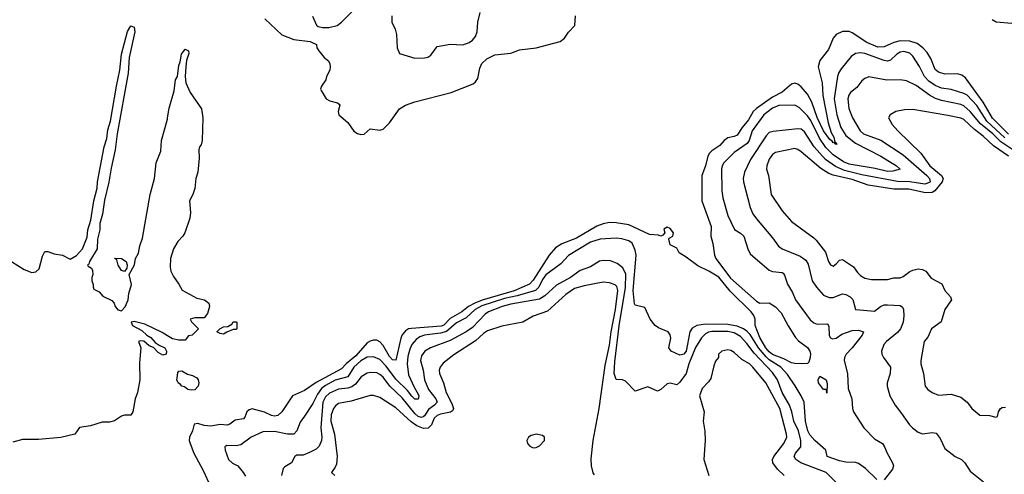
# Model space of a CAD drawing. Header units: inches. Extents: x 1552611 to 1694776, y 811966 to 917215.
# Tile 281 of 549: x 1619073 to 1625243, y 880138 to 882986. Entities that reach past the tile are written whole.
import ezdxf

# ---------------------------------------------------------------- set-up
doc = ezdxf.new("R2010")
doc.units = ezdxf.units.IN
doc.header["$MEASUREMENT"] = 0
doc.layers.add('B6818', color=7, linetype='Continuous')
doc.layers.add('B6828', color=7, linetype='Continuous')

msp = doc.modelspace()

# ---------------------------------------------------------------- linework, layer by layer
at = {"layer": 'B6818', "color": 5, "elevation": 780}
for points in [[(1619022.4, 881470), (1619101.3, 881421.3), (1619150, 881401.1), (1619174.5, 881405.5), (1619194.8, 881425.2), (1619215.8, 881504.2), (1619230, 881534), (1619250, 881534.4), (1619290, 881519.5), (1619341, 881510), (1619390, 881486), (1619430, 881508.6), (1619467.4, 881550), (1619496.2, 881623.8), (1619500.7, 881670), (1619518.4, 881730), (1619536.9, 881850), (1619558, 881930), (1619561.6, 881970), (1619603.1, 882190), (1619618.6, 882241.4), (1619625.2, 882294.8), (1619642.5, 882350), (1619679, 882570), (1619700.9, 882670), (1619711, 882770), (1619748.3, 882911.7), (1619770, 882946.3), (1619790, 882939.6), (1619793.5, 882910), (1619758, 882750), (1619753.4, 882650), (1619683.8, 882270), (1619671.6, 882170), (1619645.2, 882054.8), (1619632.3, 881967.7), (1619604, 881856), (1619592, 881768), (1619575.9, 881710), (1619574.2, 881670), (1619559.6, 881610), (1619557.6, 881550), (1619510.6, 881470), (1619506.2, 881453.8), (1619498, 881450), (1619502, 881442), (1619522, 881430), (1619530, 881414), (1619531, 881389), (1619524.7, 881370), (1619524.7, 881350), (1619532.7, 881327.3), (1619532.7, 881312.7), (1619538, 881298), (1619570, 881282), (1619594.8, 881254.8), (1619650, 881226), (1619666, 881210), (1619670.8, 881190), (1619687.5, 881167.5), (1619710, 881161), (1619733.6, 881186.4), (1619752.7, 881230), (1619757.2, 881270), (1619772.9, 881327.1), (1619759, 881390), (1619793.2, 881450), (1619799.5, 881490), (1619816.8, 881523.2), (1619826, 881570), (1619843.4, 881616.6), (1619890.8, 881890), (1619918.2, 881990), (1619929, 882090), (1619957, 882163), (1619961.8, 882230), (1619998.4, 882361.6), (1620000, 882371.3)], [(1620000, 881004.8), (1619965.6, 881025.6), (1619858, 881078), (1619790, 881096), (1619772, 881090), (1619780.7, 881070), (1619839.3, 881039.3), (1619870.7, 881010), (1619895.1, 880995.1), (1619922.9, 880962.9), (1619946, 880946), (1619982, 880930), (1619993, 880910), (1619990.8, 880890), (1619970, 880885.2), (1619940.1, 880900.1), (1619912.3, 880932.3), (1619883.6, 880943.6), (1619851.8, 880971.8), (1619830, 880974.5), (1619818, 880970), (1619831.3, 880930), (1619824.7, 880835.3), (1619824.9, 880730), (1619811.7, 880650), (1619797.1, 880610), (1619781, 880530), (1619770, 880508), (1619730, 880508.7), (1619710, 880502), (1619666.4, 880473.6), (1619635.3, 880464.7), (1619590, 880464), (1619517.5, 880442.5), (1619448.1, 880431.9), (1619418, 880390), (1619330, 880367.6), (1619190, 880355.8), (1619090, 880355.1), (1619030, 880338.7)]]:
    msp.add_lwpolyline(points, dxfattribs=at)
msp.add_lwpolyline([(1619730, 881408.7), (1619710, 881415.3), (1619690, 881448.7), (1619682, 881482), (1619670, 881489), (1619670, 881492), (1619711, 881490), (1619741, 881470), (1619746, 881450), (1619744.7, 881430)], close=True, dxfattribs=at)
at = {"layer": 'B6828', "color": 5}
for points, elevation in [([(1620907.2, 883007.2), (1620932.5, 882952.5), (1620943.2, 882943.2), (1620970, 882936.2), (1621010, 882936.8), (1621061.7, 882950), (1621090, 882971.2), (1621199.4, 883080.6)], 840), ([(1620610, 882990.4), (1620716.5, 882890), (1620790, 882861.9), (1620893.4, 882850), (1620933, 882830), (1620935.5, 882810), (1620948.2, 882790), (1620980.5, 882750), (1621007.3, 882727.3), (1621016.4, 882710), (1621019.5, 882690), (1621016.5, 882670), (1620996.4, 882630), (1620992.2, 882610), (1620964.9, 882570), (1620958.3, 882550), (1620961.6, 882541.6), (1620994, 882490), (1621016.7, 882476.7), (1621065.1, 882465.1), (1621075.6, 882455.6), (1621078.4, 882450), (1621068.7, 882410), (1621072.4, 882390), (1621130, 882341.3), (1621167.8, 882287.8), (1621190, 882272.2), (1621210, 882267.6), (1621230.8, 882269.2), (1621270, 882302), (1621330, 882293), (1621350, 882299.1), (1621390, 882339.3), (1621453.4, 882426.6), (1621489.9, 882450.1), (1621548.1, 882471.9), (1621777.4, 882530), (1621915.3, 882584.7), (1621930, 882596), (1621943, 882617), (1621957, 882683), (1621970, 882711.7), (1622000, 882740), (1622050, 882765.7), (1622150, 882776.4), (1622204, 882796), (1622310, 882810.3), (1622459.3, 882850), (1622486, 882870), (1622511.4, 882908.6), (1622552.3, 882950), (1622555.6, 883010)], 820), ([(1621404.4, 883010), (1621405.3, 882970), (1621426.3, 882926.3), (1621434, 882894), (1621438, 882810), (1621453.2, 882773.2), (1621550, 882745.3), (1621610, 882746.7), (1621630, 882751.5), (1621650, 882763.7), (1621690, 882818), (1621770, 882833.4), (1621850, 882829.2), (1621890, 882842.8), (1621910, 882856.5), (1621930, 882879.5), (1621940.5, 882910), (1621943.1, 882970), (1621957.5, 883030)], 840), ([(1625166.8, 882986.8), (1625193, 882973), (1625290, 882964.6)], 820), ([(1625270, 882269.7), (1625170, 882369.3), (1625110, 882470), (1625000.6, 882620.6), (1624977.7, 882637.7), (1624950, 882646.6), (1624870, 882644.4), (1624830, 882656.2), (1624810, 882674), (1624783.6, 882743.6), (1624759.9, 882779.9), (1624731.5, 882810), (1624696.4, 882836.4), (1624650.4, 882850.4), (1624590, 882852.9), (1624550, 882843.2), (1624490, 882815.7), (1624450, 882814), (1624381.9, 882841.9), (1624290, 882904.3), (1624270, 882912.6), (1624230, 882912.8), (1624190, 882893.9), (1624171.5, 882870), (1624141.2, 882798.8), (1624088, 882730), (1624077.4, 882690), (1624101.6, 882590), (1624106.8, 882510), (1624138.7, 882338.7), (1624159, 882279), (1624174.4, 882250), (1624180.4, 882220.4), (1624190, 882214.9), (1624193, 882207), (1624190, 882204.2), (1624182, 882210), (1624179.1, 882219.1), (1624170, 882215.3), (1624164.8, 882224.8), (1624150, 882235.2), (1624110, 882289.9), (1624070, 882374.1), (1624036.3, 882470), (1624010, 882519.4), (1623970, 882565.3), (1623950, 882581.3), (1623930, 882589), (1623910, 882581.5), (1623850, 882531.3), (1623790, 882499.9), (1623690.9, 882430), (1623670.2, 882409.8), (1623640.7, 882359.3), (1623600.5, 882310), (1623570, 882262.8), (1623550, 882253.4), (1623510, 882245.1), (1623487.5, 882230), (1623461.3, 882198.7), (1623410, 882165.2), (1623395.7, 882150), (1623385.7, 882130), (1623371.5, 882070), (1623348.6, 882010), (1623347.2, 881850), (1623405.3, 881690), (1623404.9, 881630), (1623416.8, 881583.2), (1623426.7, 881510), (1623434.6, 881490), (1623526.3, 881366.3), (1623690, 881223.2), (1623710, 881210.2), (1623770, 881211.9), (1623810, 881186.4), (1623845.7, 881150), (1623888.4, 881068.4), (1623934.8, 880994.8), (1623953.8, 880973.8), (1624010, 880931.3), (1624025.2, 880910), (1624029.2, 880890), (1624027, 880870), (1624018.9, 880841.1), (1624010, 880832.3), (1623970.8, 880829.3), (1623930, 880831.2), (1623910, 880836.7), (1623861.5, 880861.5), (1623790, 880888), (1623770, 880905), (1623748.6, 880930), (1623710, 880995.8), (1623681.3, 881070), (1623681.8, 881110), (1623672.8, 881132.8), (1623655.9, 881155.9), (1623524.4, 881284.4), (1623453.5, 881373.5), (1623391.3, 881411.3), (1623323.1, 881443.1), (1623250, 881498.2), (1623205.2, 881525.2), (1623190, 881554.8), (1623150, 881576.2), (1623139.8, 881610), (1623142.4, 881617.6), (1623166.6, 881630), (1623169.6, 881650), (1623150, 881677), (1623130, 881686), (1623110, 881673.2), (1623114.8, 881650), (1623103.4, 881636.6), (1623090, 881629.8), (1623075.8, 881635.8), (1623020, 881640), (1622890, 881701.3), (1622810, 881713.7), (1622770, 881714.6), (1622730, 881706.5), (1622690, 881691.8), (1622562.8, 881617.2), (1622470, 881580.8), (1622430, 881557), (1622390, 881509.9), (1622290, 881353.2), (1622268.5, 881330), (1622172.3, 881287.7), (1621970.5, 881229.5), (1621924.3, 881210), (1621885.8, 881190), (1621844.5, 881155.5), (1621770, 881114.4), (1621730, 881071.6), (1621715, 881065), (1621527.9, 881052.1), (1621510, 881048.6), (1621490, 881037.1), (1621470, 881012.5), (1621460.6, 880990), (1621430, 880853.5), (1621410, 880854.4), (1621390, 880876.1), (1621350, 880944.8), (1621330, 880967.7), (1621310, 880977.8), (1621290, 880978.5), (1621270, 880972.4), (1621250, 880961.3), (1621179.9, 880880.1), (1621119.5, 880830), (1621090, 880799.5), (1620930, 880712.7), (1620857.7, 880662.3), (1620782.7, 880630), (1620716.2, 880530), (1620690, 880505.8), (1620670, 880502.1), (1620650, 880506.8), (1620606.4, 880526.4), (1620530, 880547), (1620510, 880542.1), (1620497.4, 880530), (1620484.7, 880495.3), (1620474.6, 880485.4), (1620422.7, 880477.3), (1620390, 880452.7), (1620374, 880446), (1620330, 880449.9), (1620270, 880439.8), (1620230, 880444.5), (1620190, 880455.4), (1620167.3, 880452.7), (1620154.9, 880410), (1620136.9, 880370), (1620135.8, 880350), (1620140.7, 880330), (1620163.2, 880270), (1620222.2, 880162.2), (1620270, 880058.3)], 820), ([(1620000, 882371.3), (1620010, 882430.8), (1620040.4, 882539.6), (1620049.8, 882609.8), (1620061.3, 882630), (1620070, 882698), (1620078.9, 882721.1), (1620087.3, 882770), (1620110, 882801), (1620130.8, 882790), (1620133, 882773), (1620119.1, 882730), (1620114.4, 882690), (1620110.4, 882630), (1620114, 882590), (1620141, 882530), (1620212, 882428), (1620220.9, 882370), (1620216.6, 882230), (1620210, 882202), (1620200.4, 882190), (1620194.9, 882170), (1620198.5, 882118.5), (1620188.9, 882030), (1620177.2, 881990), (1620170, 881929), (1620157.2, 881890), (1620136.9, 881850), (1620142.6, 881777.4), (1620138.3, 881741.7), (1620107.7, 881650), (1620095.5, 881630), (1620064.2, 881595.8), (1620036.4, 881550), (1620018.4, 881490), (1620015.5, 881435.5), (1620020.7, 881410), (1620036.4, 881376.4), (1620070.6, 881330), (1620090.5, 881290.5), (1620182, 881242), (1620232, 881230), (1620258, 881210), (1620262, 881190), (1620250, 881146), (1620230, 881118), (1620170, 881118), (1620142, 881110), (1620150, 881094), (1620194, 881050), (1620154, 881010), (1620130, 881006), (1620110, 880978), (1620070, 880979), (1620030, 880986.6), (1620000, 881004.8)], 780), ([(1625245.9, 882245.9), (1625134.5, 882350), (1625070, 882448.6), (1625010, 882512), (1624990, 882523.5), (1624910, 882547.6), (1624850, 882555.9), (1624810, 882572.7), (1624770, 882599.7), (1624743.6, 882630), (1624711.7, 882691.7), (1624670, 882757.1), (1624650, 882776.2), (1624614.2, 882785.8), (1624590, 882781.9), (1624570.2, 882770), (1624530, 882731.8), (1624510, 882726.6), (1624490, 882729.9), (1624370, 882774.3), (1624341.7, 882778.3), (1624310, 882773.7), (1624284.1, 882755.9), (1624221.5, 882678.5), (1624205.5, 882654.5), (1624198.4, 882630), (1624177.4, 882490), (1624194.1, 882390), (1624219.3, 882310), (1624250, 882260.7), (1624310, 882211.4), (1624470.1, 882130.1), (1624568, 882070), (1624590.9, 882049.1), (1624543.6, 882036.4), (1624510, 882035.2), (1624433.7, 882053.7), (1624270, 882081.3), (1624234.6, 882094.6), (1624170, 882139), (1624125, 882185), (1624083.9, 882243.9), (1624030, 882353.8), (1624010, 882383.2), (1623956.6, 882436.6), (1623930, 882449.8), (1623830, 882447.7), (1623790, 882432.2), (1623736.4, 882390), (1623662.2, 882290), (1623643.3, 882230), (1623631.4, 882210), (1623550, 882153), (1623486.2, 882090), (1623475, 882070), (1623470.7, 882050), (1623472.8, 881912.8), (1623478.8, 881870), (1623510, 881758.4), (1623551.6, 881671.6), (1623590, 881648.9), (1623610.6, 881630.6), (1623635.7, 881550), (1623650, 881519.7), (1623770, 881417.1), (1623790, 881407.4), (1623850, 881403.1), (1623857.7, 881397.7), (1623866.2, 881386.2), (1623883.6, 881330), (1623916.4, 881276.4), (1623933.5, 881230), (1624026.1, 881106.1), (1624050, 881086.7), (1624070, 881078.3), (1624130, 881081.3), (1624137.5, 881077.5), (1624144.4, 881064.4), (1624146.4, 881006.4), (1624153.4, 880993.4), (1624166.6, 880986.6), (1624190, 880991), (1624225.2, 881014.8), (1624290, 881039.4), (1624330, 881040.8), (1624361.3, 881030), (1624352.7, 881010), (1624290.4, 880929.6), (1624251.8, 880890), (1624241.1, 880870), (1624239.7, 880850), (1624259.5, 880770), (1624265.1, 880674.9), (1624288, 880610), (1624291.5, 880550), (1624298.2, 880530), (1624362.4, 880430), (1624430, 880359.8), (1624480.2, 880330), (1624493, 880310), (1624508.1, 880270), (1624543, 880210), (1624547.6, 880190), (1624541.9, 880170), (1624490, 880102.6)], 840), ([(1625296.3, 882170), (1625220.2, 882220.2), (1625171.7, 882270), (1625093.3, 882333.3), (1625030, 882411.2), (1624990, 882445.3), (1624970, 882454.5), (1624850, 882478.9), (1624812.3, 882492.3), (1624774, 882514), (1624690, 882573.2), (1624630, 882603.8), (1624590, 882609), (1624506, 882606), (1624393.1, 882626.9), (1624370, 882618.3), (1624350, 882603.5), (1624318.2, 882561.8), (1624279.3, 882530), (1624267.8, 882512.2), (1624263.1, 882490), (1624268.1, 882430), (1624290.8, 882370), (1624340.4, 882290), (1624360.9, 882270), (1624470, 882231.2), (1624610, 882138.5), (1624757.9, 882010), (1624775.2, 881990), (1624777.4, 881970), (1624774.1, 881965.9), (1624744.8, 881955.2), (1624650, 881970.2), (1624573, 881973), (1624350, 882013.8), (1624241.1, 882041.1), (1624185.2, 882065.2), (1624122.8, 882110), (1624052.2, 882190), (1623990, 882282.4), (1623970, 882299.3), (1623950, 882303), (1623794.1, 882285.9), (1623770, 882278.4), (1623750, 882258.2), (1623652.8, 882110), (1623614.7, 882030), (1623607.1, 881990), (1623608.4, 881970), (1623650.1, 881810), (1623667.6, 881770), (1623690, 881738.2), (1623790, 881619), (1623827.1, 881567.1), (1623850.1, 881550.1), (1623964.2, 881504.2), (1623999, 881479), (1624013.3, 881453.4), (1624038.8, 881350), (1624065.8, 881310), (1624110, 881260.9), (1624146.1, 881246.1), (1624170, 881244.5), (1624230, 881269.1), (1624250, 881263.6), (1624276.4, 881250), (1624293, 881233), (1624310.6, 881170.6), (1624314, 881170), (1624430, 881160.7), (1624467, 881190), (1624490, 881198.6), (1624510, 881200.2), (1624590, 881195.6), (1624604.2, 881184.2), (1624612.1, 881170), (1624613.4, 881130), (1624608.4, 881090), (1624593.5, 881050), (1624573.6, 881026.4), (1624504.9, 880970), (1624489, 880950), (1624472.9, 880910), (1624475.6, 880890), (1624486.3, 880870), (1624529, 880810), (1624527.9, 880770), (1624507.9, 880710), (1624508.1, 880690), (1624525.6, 880630), (1624558.5, 880570), (1624599.5, 880519.5), (1624648.2, 880448.2), (1624668.1, 880428.1), (1624702.6, 880402.6), (1624730, 880392.4), (1624790, 880399.3), (1624815.5, 880395.5), (1624842, 880362), (1624870, 880298.8), (1624934.4, 880250), (1624974.3, 880230), (1624994.7, 880210), (1625030, 880157.4), (1625112, 880090)], 860), ([(1625270, 882131.8), (1625176, 882196), (1625110, 882256.6), (1625056.9, 882296.9), (1624990, 882359.9), (1624970, 882368.6), (1624890, 882385.5), (1624670, 882423.4), (1624617.9, 882422.1), (1624562.8, 882410), (1624526.8, 882390), (1624516.3, 882370), (1624541.1, 882330), (1624575.2, 882290), (1624720.1, 882150), (1624775.7, 882070), (1624850.1, 882010), (1624860.3, 881990), (1624853.9, 881970), (1624807.1, 881912.9), (1624790, 881903.4), (1624750, 881901.3), (1624644.9, 881924.9), (1624550, 881925.1), (1624390, 881949.1), (1624290, 881984.6), (1624170, 882012.3), (1624142.7, 882022.7), (1624094, 882054), (1623970, 882158.6), (1623950, 882172.7), (1623930, 882177.9), (1623810, 882154.5), (1623790, 882141.6), (1623770, 882111.8), (1623754, 882070), (1623753.7, 882050), (1623766.3, 882010), (1623782, 881890), (1623850, 881787.7), (1623910, 881721.3), (1624050, 881620.2), (1624064.8, 881604.8), (1624123, 881530), (1624141.1, 881470), (1624153.4, 881450), (1624170, 881441.7), (1624190, 881456), (1624210, 881480.3), (1624230, 881483.5), (1624297.7, 881437.7), (1624322.1, 881402.1), (1624342.6, 881382.6), (1624370, 881366.1), (1624410, 881357.3), (1624510, 881357.7), (1624550, 881367.7), (1624590.6, 881369.4), (1624610, 881376.5), (1624650, 881409.1), (1624670, 881416.5), (1624704.1, 881424.1), (1624730, 881420.4), (1624751.4, 881411.4), (1624785.6, 881365.6), (1624850.5, 881330.5), (1624870.3, 881290), (1624906, 881250), (1624911.8, 881230), (1624870, 881171.1), (1624847.1, 881092.9), (1624786.8, 881050), (1624762.8, 880997.2), (1624741.6, 880970), (1624718.9, 880850), (1624718.9, 880830), (1624735.8, 880770), (1624746.7, 880690), (1624763, 880670), (1624790.2, 880650.2), (1624830, 880634.6), (1624910, 880639.1), (1624970, 880621.1), (1625010, 880590.4), (1625039.3, 880550), (1625090, 880507.9), (1625150, 880505.3), (1625190, 880494.8), (1625199.5, 880500.5), (1625207, 880530), (1625219.3, 880550), (1625230, 880557.1), (1625250, 880558.4)], 880), ([(1624444.6, 880104.6), (1624373.4, 880173.4), (1624330, 880204.8), (1624310, 880211.3), (1624250, 880214.7), (1624210, 880222.5), (1624133.7, 880250), (1624124.5, 880290), (1624055.3, 880350), (1624025.1, 880385.1), (1624011.2, 880410), (1623997.1, 880470), (1623988.7, 880590), (1623970, 880629.8), (1623931.7, 880691.7), (1623883.6, 880763.6), (1623843.4, 880810), (1623770, 880855), (1623750, 880872.9), (1623702.3, 880930), (1623650, 881012.9), (1623630, 881034.9), (1623609.2, 881049.2), (1623570, 881066.2), (1623510, 881076.4), (1623370, 881077.8), (1623316.5, 881070), (1623286.7, 881053.3), (1623272, 881030), (1623250, 880910), (1623234.9, 880890), (1623210, 880884.9), (1623155.6, 880910), (1623140.2, 880930), (1623152.9, 880990), (1623150, 881011.5), (1623137.3, 881030), (1623075.6, 881055.6), (1623054.7, 881070), (1623024, 881110), (1622990, 881182.7), (1622930, 881197), (1622924.9, 881204.9), (1622917.8, 881290), (1622936.6, 881510), (1622930, 881541.5), (1622910, 881585.1), (1622890, 881601.1), (1622847.1, 881612.9), (1622810, 881616.2), (1622710.6, 881610.6), (1622650, 881592.3), (1622511.8, 881508.2), (1622463.9, 881456.1), (1622370, 881387), (1622350, 881358.4), (1622326.4, 881310), (1622305.2, 881290), (1622190, 881256.1), (1622110, 881238.8), (1621970, 881194.2), (1621928.1, 881170), (1621870, 881117.8), (1621810, 881086.9), (1621747.7, 881032.3), (1621710, 881021.6), (1621610.4, 881009.6), (1621581.3, 880998.7), (1621557.2, 880982.8), (1621530.1, 880950), (1621517.7, 880922.3), (1621504.4, 880875.6), (1621500.1, 880830), (1621510, 880760.8), (1621544, 880684), (1621570, 880639.6), (1621573.7, 880630), (1621570, 880608), (1621550, 880608.2), (1621530, 880627.3), (1621502.3, 880662.3), (1621430, 880734.3), (1621370, 880815.7), (1621330, 880856.7), (1621290, 880874.5), (1621250, 880870.9), (1621210, 880848.6), (1621166.2, 880810), (1621130, 880749.5), (1621050, 880728.3), (1620990, 880695.2), (1620964.8, 880675.2), (1620939.1, 880640.9), (1620910, 880582.2), (1620858.6, 880501.4), (1620830, 880464.2), (1620810.2, 880410), (1620791.6, 880390), (1620750.7, 880389.3), (1620670, 880406.7), (1620596, 880404), (1620522.6, 880370), (1620458, 880322), (1620430, 880317.1), (1620370, 880318.8), (1620358.3, 880310), (1620360.6, 880290), (1620381.7, 880230), (1620406.9, 880206.9), (1620439.5, 880190), (1620474, 880150), (1620487.1, 880127.1)], 840), ([(1624190, 880087.3), (1624126.3, 880150), (1623968.9, 880208.9), (1623936.8, 880230), (1623925.6, 880250), (1623933.8, 880270), (1623967.2, 880310), (1623967.9, 880350), (1623953.4, 880410), (1623923.6, 880470), (1623911.7, 880530), (1623897.1, 880570), (1623850.3, 880650), (1623821, 880730), (1623790, 880776.1), (1623676.3, 880896.3), (1623630, 880958.1), (1623590, 881001.9), (1623550, 881024.4), (1623510, 881032.7), (1623410, 881033.1), (1623390, 881029.1), (1623370, 881018), (1623346.2, 880993.8), (1623308.6, 880931.4), (1623266.7, 880830), (1623250, 880768.5), (1623210, 880715.1), (1623190, 880699.3), (1623150, 880709.2), (1623130, 880705.2), (1623090, 880669), (1623070, 880659), (1623010, 880685.2), (1622930, 880659.3), (1622870, 880722), (1622849.6, 880729.6), (1622810, 880732), (1622798.2, 880770), (1622803.4, 880843.4), (1622830, 881067.2), (1622868.5, 881308.4), (1622871.2, 881391.2), (1622851.7, 881431.8), (1622817.6, 881457.6), (1622775.4, 881475.4), (1622730, 881477.9), (1622707.1, 881472.9), (1622650, 881437.4), (1622584.7, 881415.3), (1622524.1, 881370), (1622436.6, 881323.4), (1622363.7, 881256.3), (1622330, 881234.1), (1622150, 881204.3), (1622096.2, 881190), (1622010, 881156), (1621990, 881140.6), (1621910, 881057.7), (1621871.5, 881030), (1621770, 880976.5), (1621647.7, 880930), (1621610.9, 880909.1), (1621590, 880879.1), (1621584.5, 880850), (1621601.3, 880790), (1621610.1, 880730), (1621635, 880670), (1621681.3, 880610), (1621688.7, 880590), (1621673.2, 880570), (1621635.6, 880544.4), (1621610, 880503.6), (1621601.9, 880498.1), (1621590, 880492.7), (1621570, 880501), (1621550, 880517.9), (1621470, 880615.9), (1621392.3, 880690), (1621350, 880745.9), (1621330, 880763), (1621310, 880772.8), (1621270, 880775.9), (1621249.4, 880770.6), (1621212.5, 880747.5), (1621177.1, 880702.9), (1621154.3, 880685.7), (1621130, 880677.1), (1621070, 880670.3), (1621014.8, 880645.2), (1620990, 880623.4), (1620973, 880590), (1620959.3, 880430), (1620966.9, 880370), (1620964.8, 880350), (1620950, 880314.8), (1620930, 880294.8), (1620890, 880275.2), (1620850, 880258.7), (1620810, 880258.7), (1620798, 880250), (1620775.3, 880210), (1620734.3, 880185.7), (1620724.8, 880175.2), (1620712.7, 880130)], 860), ([(1622674.2, 880134.2), (1622666.7, 880146.7), (1622655.4, 880190), (1622655.1, 880235.1), (1622666.8, 880350), (1622705, 880550), (1622741.4, 880818.6), (1622770, 880947.6), (1622779.8, 881030), (1622806.7, 881170), (1622820.5, 881290), (1622814.2, 881314.2), (1622804.2, 881324.2), (1622770, 881336.7), (1622730, 881342.5), (1622610, 881319.4), (1622550, 881301.2), (1622494.9, 881265.1), (1622379.5, 881160.5), (1622290, 881128.4), (1622225.3, 881090), (1622093.9, 881066.1), (1622004.2, 881035.8), (1621980.1, 881019.9), (1621930, 880974.3), (1621794.2, 880885.8), (1621726.3, 880833.7), (1621707.3, 880810), (1621701.9, 880790), (1621703.3, 880770), (1621728.9, 880710), (1621744.7, 880650), (1621781.9, 880581.9), (1621790.6, 880549.4), (1621784.9, 880535.1), (1621773.6, 880526.4), (1621710, 880515.6), (1621690, 880506.1), (1621670.7, 880490), (1621653, 880447), (1621633.3, 880426.7), (1621603.8, 880423.8), (1621560.8, 880440.8), (1621526.3, 880466.3), (1621430, 880555.2), (1621330, 880619.1), (1621290, 880632), (1621270, 880631.3), (1621150, 880596.1), (1621070, 880580.5), (1621052.3, 880567.7), (1621039.2, 880550), (1621025.5, 880510), (1621023.3, 880470), (1621044.9, 880390), (1621062.7, 880250), (1621058, 880202), (1621050, 880182.4), (1621026.7, 880150), (1621048.2, 880130)], 880), ([(1623862.8, 880130), (1623822.4, 880170), (1623792.1, 880210), (1623789.8, 880230), (1623799.1, 880250), (1623861.2, 880330), (1623879.3, 880370), (1623879, 880390), (1623835.9, 880550), (1623748.7, 880710), (1623667.2, 880810), (1623646, 880830), (1623597.8, 880857.8), (1623550, 880901.6), (1623530, 880913), (1623510, 880917.6), (1623472, 880910), (1623451.3, 880890), (1623451, 880870), (1623434, 880846), (1623422.3, 880817.7), (1623403, 880737), (1623390, 880717), (1623350, 880674.5), (1623333.4, 880630), (1623362.3, 880530), (1623356.4, 880470), (1623367.1, 880407.1), (1623368.8, 880351.2), (1623359.6, 880230), (1623391.4, 880131.4)], 880)]:
    msp.add_lwpolyline(points, dxfattribs=dict(at, elevation=elevation))
for points, elevation in [([(1620350, 881015.3), (1620330, 881019), (1620309.2, 881030), (1620328, 881050), (1620350, 881062), (1620376.4, 881063.6), (1620402, 881078), (1620410, 881094), (1620430, 881094), (1620434, 881090), (1620434, 881050), (1620430, 881046), (1620410, 881046), (1620370, 881028)], 780), ([(1620150, 880664.2), (1620127.6, 880670), (1620105.7, 880685.7), (1620089.7, 880690), (1620081.3, 880701.3), (1620066.2, 880710), (1620058.4, 880730), (1620058.9, 880741.1), (1620064.5, 880775.5), (1620070, 880784.7), (1620090, 880786), (1620125.5, 880765.5), (1620156.7, 880756.7), (1620182, 880742), (1620190.7, 880730), (1620195.5, 880710), (1620190.4, 880690), (1620170, 880667.4)], 780), ([(1624130, 880646), (1624128.4, 880668.4), (1624110, 880669.2), (1624077.8, 880710), (1624075.6, 880730), (1624087.3, 880752.7), (1624127, 880730), (1624133.8, 880706.2)], 820), ([(1622310, 880389.6), (1622278.7, 880381.3), (1622260.7, 880370), (1622250.7, 880350), (1622254.8, 880330), (1622270, 880314.8), (1622290, 880304), (1622310, 880304.9), (1622330, 880316.3), (1622360.7, 880350), (1622362, 880370), (1622350, 880380.7)], 920)]:
    msp.add_lwpolyline(points, close=True, dxfattribs=dict(at, elevation=elevation))

doc.saveas('drawing.dxf')
